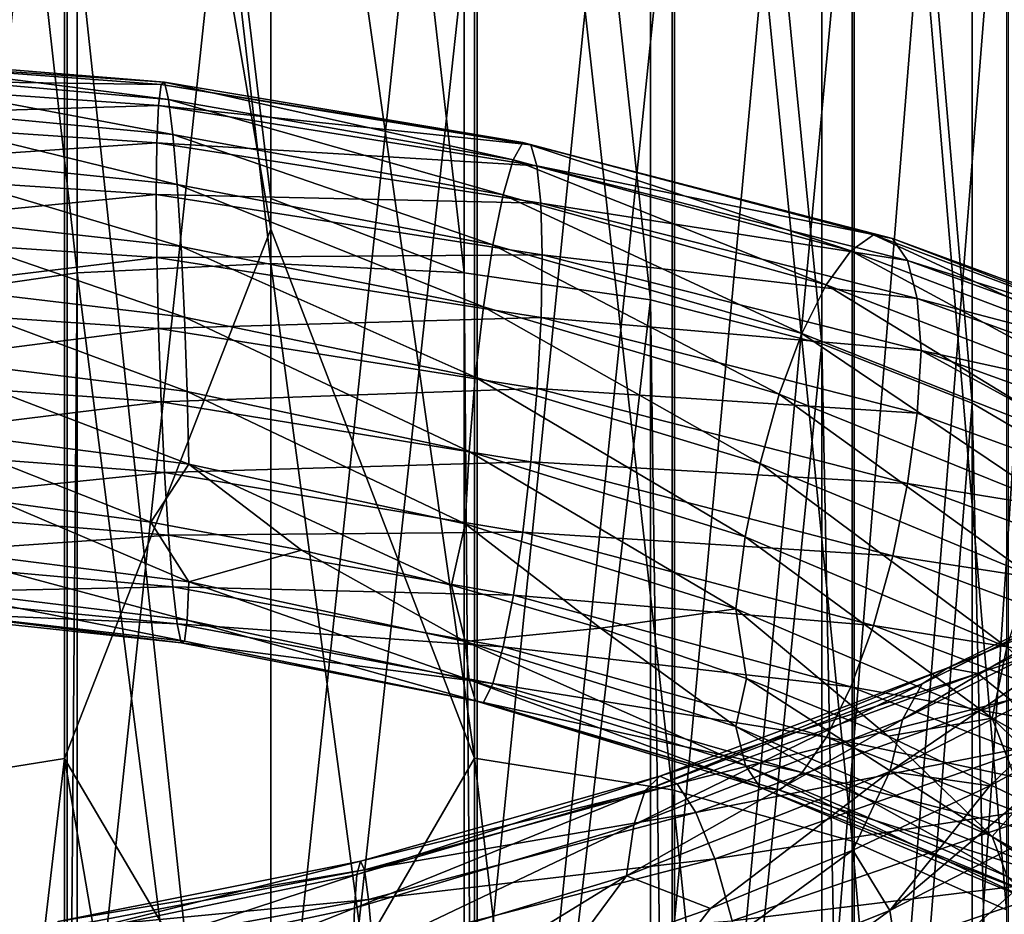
# Model space of a CAD drawing. Header units: metres. Extents: x -109 to 109, y -917 to 389.
# Tile 274 of 656: x -2.15 to 6.28, y -798.58 to -790.92. Entities that reach past the tile are written whole.
import ezdxf

# ---------------------------------------------------------------- set-up
doc = ezdxf.new("R2010")
doc.units = ezdxf.units.M
doc.layers.add('solid_24503124_XXX_01_SW0001', color=7, linetype='CONTINUOUS')
doc.layers.add('solid_24503124_XXX_01_SW0001_01', color=7, linetype='CONTINUOUS')

msp = doc.modelspace()

# ---------------------------------------------------------------- linework, layer by layer
at = {"layer": 'solid_24503124_XXX_01_SW0001'}
for points in [[(-1.658268, -778.726929, -375.19519), (0, -792.450439, -368.252991), (0, -778.660706, -375.045898)], [(-1.658268, -778.726929, -375.19519), (-3.252809, -778.923096, -375.637329), (-1.658268, -793.087097, -368.091644)], [(-1.658268, -778.726929, -375.19519), (-1.658268, -793.087097, -368.091644), (0, -793.008606, -367.948395)], [(-1.658268, -778.726929, -375.19519), (0, -793.008606, -367.948395), (0, -792.450439, -368.252991)], [(-3.252809, -778.923096, -375.637329), (-3.252809, -793.319519, -368.515839), (-1.658268, -793.087097, -368.091644)], [(-1.767249, -782.362549, -26.438595), (-3.458888, -797.520386, -33.752171), (-3.458888, -782.593445, -25.939569)], [(-1.767249, -782.362549, -26.438595), (-1.767249, -797.247131, -34.22934), (-3.458888, -797.520386, -33.752171)], [(-1.767249, -782.362549, -26.438595), (0, -792.713623, -31.890326), (-1.767249, -797.247131, -34.22934)], [(-3.252809, -785.29248, -389.993774), (-1.658268, -785.488647, -390.435913), (-3.252809, -800.865601, -382.290192)], [(-1.658268, -785.488647, -390.435913), (-1.658268, -801.098022, -382.714417), (-3.252809, -800.865601, -382.290192)], [(-1.658268, -785.488647, -390.435913), (0, -785.554871, -390.585205), (-1.658268, -801.098022, -382.714417)], [(0, -785.554871, -390.585205), (1.658268, -785.488647, -390.435913), (0, -801.176514, -382.857666)], [(1.658268, -785.488647, -390.435913), (1.658268, -801.098022, -382.714417), (0, -801.176514, -382.857666)], [(-1.658268, -801.098022, -382.714417), (0, -785.554871, -390.585205), (0, -801.176514, -382.857666)], [(-3.437735, -789.117859, -11.837305), (-1.744606, -805.511902, -19.794319), (-1.744606, -789.346802, -11.342461)], [(-3.437735, -789.117859, -11.837305), (-3.437735, -805.240967, -20.267492), (-1.744606, -805.511902, -19.794319)], [(-1.744606, -789.346802, -11.342461), (0, -805.601807, -19.637262), (0, -789.422729, -11.178214)], [(-1.744606, -789.346802, -11.342461), (-1.744606, -805.511902, -19.794319), (0, -805.601807, -19.637262)], [(-4.079615, -791.239563, -41.181431), (-0.939991, -791.475098, -41.833755), (-4.177109, -791.42749, -41.786594)], [(-3.953159, -791.208557, -40.524323), (-0.910854, -791.453796, -41.165302), (-4.079615, -791.239563, -41.181431)], [(-0.910854, -791.453796, -41.165302), (-0.939991, -791.475098, -41.833755), (-4.079615, -791.239563, -41.181431)], [(-0.876605, -791.602478, -40.483757), (-0.910854, -791.453796, -41.165302), (-3.953159, -791.208557, -40.524323)], [(-3.804516, -791.34668, -39.855869), (-0.876605, -791.602478, -40.483757), (-3.953159, -791.208557, -40.524323)], [(-0.839697, -791.903564, -39.83316), (-0.876605, -791.602478, -40.483757), (-3.804516, -791.34668, -39.855869)], [(-3.644331, -791.636963, -39.219173), (-0.839697, -791.903564, -39.83316), (-3.804516, -791.34668, -39.855869)], [(-4.177109, -791.42749, -41.786594), (-0.962455, -791.654846, -42.447884), (-4.239841, -791.753601, -42.300117)], [(-0.939991, -791.475098, -41.833755), (-0.962455, -791.654846, -42.447884), (-4.177109, -791.42749, -41.786594)], [(-0.910854, -791.453796, -41.165302), (2.158689, -791.971252, -41.347504), (-0.939991, -791.475098, -41.833755)], [(2.07752, -792.119751, -40.669853), (2.158689, -791.971252, -41.347504), (-0.910854, -791.453796, -41.165302)], [(-0.876605, -791.602478, -40.483757), (2.07752, -792.119751, -40.669853), (-0.910854, -791.453796, -41.165302)], [(-0.939991, -791.475098, -41.833755), (2.227742, -791.992615, -42.013138), (-0.962455, -791.654846, -42.447884)], [(2.158689, -791.971252, -41.347504), (2.227742, -791.992615, -42.013138), (-0.939991, -791.475098, -41.833755)], [(1.990048, -792.420471, -40.023922), (2.07752, -792.119751, -40.669853), (-0.876605, -791.602478, -40.483757)], [(-0.839697, -791.903564, -39.83316), (1.990048, -792.420471, -40.023922), (-0.876605, -791.602478, -40.483757)], [(-0.962455, -791.654846, -42.447884), (-0.976909, -791.974792, -42.967449), (-4.239841, -791.753601, -42.300117)], [(-0.802801, -792.332214, -39.25861), (-0.839697, -791.903564, -39.83316), (-3.644331, -791.636963, -39.219173)], [(-3.484203, -792.055298, -38.658302), (-0.802801, -792.332214, -39.25861), (-3.644331, -791.636963, -39.219173)], [(-0.962455, -791.654846, -42.447884), (2.280981, -792.17218, -42.625641), (-0.976909, -791.974792, -42.967449)], [(2.227742, -791.992615, -42.013138), (2.280981, -792.17218, -42.625641), (-0.962455, -791.654846, -42.447884)], [(-4.239841, -791.753601, -42.300117), (-0.976909, -791.974792, -42.967449), (-4.272425, -792.199463, -42.679264)], [(1.902608, -792.848572, -39.454453), (1.990048, -792.420471, -40.023922), (-0.839697, -791.903564, -39.83316)], [(-0.802801, -792.332214, -39.25861), (1.902608, -792.848572, -39.454453), (-0.839697, -791.903564, -39.83316)], [(-0.976909, -791.974792, -42.967449), (-0.981489, -792.417358, -43.352203), (-4.272425, -792.199463, -42.679264)], [(-0.976909, -791.974792, -42.967449), (2.315237, -792.491821, -43.144848), (-0.981489, -792.417358, -43.352203)], [(2.280981, -792.17218, -42.625641), (2.315237, -792.491821, -43.144848), (-0.976909, -791.974792, -42.967449)], [(-0.768593, -792.863342, -38.805519), (-0.802801, -792.332214, -39.25861), (-3.484203, -792.055298, -38.658302)], [(-3.335734, -792.577271, -38.217644), (-0.768593, -792.863342, -38.805519), (-3.484203, -792.055298, -38.658302)], [(-4.272425, -792.199463, -42.679264), (-0.981489, -792.417358, -43.352203), (-4.240273, -792.738892, -42.899834)], [(1.821534, -793.379028, -39.006504), (1.902608, -792.848572, -39.454453), (-0.802801, -792.332214, -39.25861)], [(-0.768593, -792.863342, -38.805519), (1.821534, -793.379028, -39.006504), (-0.802801, -792.332214, -39.25861)], [(-0.981489, -792.417358, -43.352203), (-0.977009, -792.955811, -43.568596), (-4.240273, -792.738892, -42.899834)], [(-0.981489, -792.417358, -43.352203), (2.324771, -792.933289, -43.530563), (-0.977009, -792.955811, -43.568596)], [(2.315237, -792.491821, -43.144848), (2.324771, -792.933289, -43.530563), (-0.981489, -792.417358, -43.352203)], [(-0.739516, -793.46814, -38.512333), (-0.768593, -792.863342, -38.805519), (-3.335734, -792.577271, -38.217644)], [(-3.209538, -793.174866, -37.934734), (-0.739516, -793.46814, -38.512333), (-3.335734, -792.577271, -38.217644)], [(-1.767249, -797.247131, -34.22934), (0, -792.713623, -31.890326), (0, -800.249084, -36.226154)], [(-4.240273, -792.738892, -42.899834), (-0.977009, -792.955811, -43.568596), (-4.177917, -793.344604, -42.953358)], [(1.752622, -793.983032, -38.718182), (1.821534, -793.379028, -39.006504), (-0.768593, -792.863342, -38.805519)], [(-0.739516, -793.46814, -38.512333), (1.752622, -793.983032, -38.718182), (-0.768593, -792.863342, -38.805519)], [(-0.977009, -792.955811, -43.568596), (-0.962642, -793.563782, -43.617474), (-4.177917, -793.344604, -42.953358)], [(2.324771, -792.933289, -43.530563), (2.315472, -793.47168, -43.749264), (-0.977009, -792.955811, -43.568596)], [(-0.977009, -792.955811, -43.568596), (2.315472, -793.47168, -43.749264), (-0.962642, -793.563782, -43.617474)], [(-1.658268, -793.087097, -368.091644), (0, -806.080933, -360.094513), (0, -793.008606, -367.948395)], [(-1.658268, -793.087097, -368.091644), (-3.252809, -793.319519, -368.515839), (-1.766049, -806.190063, -360.24472)], [(-1.658268, -793.087097, -368.091644), (-1.766049, -806.190063, -360.24472), (0, -806.080933, -360.094513)], [(-0.717125, -794.104309, -38.389648), (-0.739516, -793.46814, -38.512333), (-3.209538, -793.174866, -37.934734)], [(-3.112363, -793.806091, -37.819618), (-0.717125, -794.104309, -38.389648), (-3.209538, -793.174866, -37.934734)], [(-4.177917, -793.344604, -42.953358), (-0.962642, -793.563782, -43.617474), (-4.080742, -793.96814, -42.841938)], [(-3.252809, -793.319519, -368.515839), (-3.437747, -806.509705, -360.684692), (-1.766049, -806.190063, -360.24472)], [(2.315472, -793.47168, -43.749264), (2.281422, -794.078857, -43.801579), (-0.962642, -793.563782, -43.617474)], [(1.699558, -794.618347, -38.599785), (1.752622, -793.983032, -38.718182), (-0.739516, -793.46814, -38.512333)], [(-0.717125, -794.104309, -38.389648), (1.699558, -794.618347, -38.599785), (-0.739516, -793.46814, -38.512333)], [(-0.962642, -793.563782, -43.617474), (-0.940251, -794.192139, -43.498386), (-4.080742, -793.96814, -42.841938)], [(-0.962642, -793.563782, -43.617474), (2.281422, -794.078857, -43.801579), (-0.940251, -794.192139, -43.498386)], [(-0.702758, -794.725525, -38.440639), (-0.717125, -794.104309, -38.389648), (-3.112363, -793.806091, -37.819618)], [(-3.050007, -794.424866, -37.87505), (-0.702758, -794.725525, -38.440639), (-3.112363, -793.806091, -37.819618)], [(-4.080742, -793.96814, -42.841938), (-0.940251, -794.192139, -43.498386), (-3.954546, -794.565674, -42.567333)], [(2.281422, -794.078857, -43.801579), (2.228358, -794.706421, -43.686775), (-0.940251, -794.192139, -43.498386)], [(1.665508, -795.23877, -38.654209), (1.699558, -794.618347, -38.599785), (-0.717125, -794.104309, -38.389648)], [(-0.702758, -794.725525, -38.440639), (1.665508, -795.23877, -38.654209), (-0.717125, -794.104309, -38.389648)], [(-0.940251, -794.192139, -43.498386), (-0.911174, -794.796936, -43.213551), (-3.954546, -794.565674, -42.567333)], [(-0.940251, -794.192139, -43.498386), (2.228358, -794.706421, -43.686775), (-0.911174, -794.796936, -43.213551)], [(-3.050007, -794.424866, -37.87505), (-2.311164, -795.050049, -38.311825), (-1.026454, -795.224731, -38.606136)], [(-3.050007, -794.424866, -37.87505), (-1.026454, -795.224731, -38.606136), (-0.702758, -794.725525, -38.440639)], [(-3.954546, -794.565674, -42.567333), (-0.911174, -794.796936, -43.213551), (-3.806077, -795.095459, -42.137321)], [(2.228358, -794.706421, -43.686775), (2.159446, -795.310425, -43.406792), (-0.911174, -794.796936, -43.213551)], [(-0.911174, -794.796936, -43.213551), (-0.876965, -795.33606, -42.771278), (-3.806077, -795.095459, -42.137321)], [(-0.911174, -794.796936, -43.213551), (2.159446, -795.310425, -43.406792), (-0.876965, -795.33606, -42.771278)], [(-3.050439, -795.438171, -38.491825), (-0.702857, -795.735229, -39.059353), (-2.311164, -795.050049, -38.311825)], [(-0.702857, -795.735229, -39.059353), (-1.026454, -795.224731, -38.606136), (-2.311164, -795.050049, -38.311825)], [(-3.806077, -795.095459, -42.137321), (-0.876965, -795.33606, -42.771278), (-3.64595, -795.527039, -41.586639)], [(-0.702857, -795.735229, -39.059353), (0.263182, -795.462341, -38.794769), (-1.026454, -795.224731, -38.606136)], [(-0.876965, -795.33606, -42.771278), (-0.84007, -795.778259, -42.207169), (-3.64595, -795.527039, -41.586639)], [(2.159446, -795.310425, -43.406792), (2.078373, -795.848755, -42.969646), (-0.876965, -795.33606, -42.771278)], [(-0.876965, -795.33606, -42.771278), (2.078373, -795.848755, -42.969646), (-0.84007, -795.778259, -42.207169)], [(-3.113171, -795.771973, -39.016041), (-0.717311, -796.063049, -39.589779), (-3.050439, -795.438171, -38.491825)], [(-0.717311, -796.063049, -39.589779), (-0.702857, -795.735229, -39.059353), (-3.050439, -795.438171, -38.491825)], [(-3.64595, -795.527039, -41.586639), (-0.84007, -795.778259, -42.207169), (-3.485764, -795.832458, -40.957047)], [(-0.717311, -796.063049, -39.589779), (1.699999, -796.574524, -39.806217), (-0.702857, -795.735229, -39.059353)], [(1.699999, -796.574524, -39.806217), (1.665744, -796.24707, -39.276165), (-0.702857, -795.735229, -39.059353)], [(-0.84007, -795.778259, -42.207169), (-0.803161, -796.09491, -41.563938), (-3.485764, -795.832458, -40.957047)], [(-3.485764, -795.832458, -40.957047), (-0.803161, -796.09491, -41.563938), (-3.337122, -795.983643, -40.290607)], [(-3.210665, -795.960083, -39.62965), (-0.739775, -796.243042, -40.212399), (-3.113171, -795.771973, -39.016041)], [(-0.739775, -796.243042, -40.212399), (-0.717311, -796.063049, -39.589779), (-3.113171, -795.771973, -39.016041)], [(-0.84007, -795.778259, -42.207169), (1.990932, -796.290283, -42.410603), (-0.803161, -796.09491, -41.563938)], [(2.078373, -795.848755, -42.969646), (1.990932, -796.290283, -42.410603), (-0.84007, -795.778259, -42.207169)], [(-3.337122, -795.983643, -40.290607), (-0.768912, -796.256897, -40.884613), (-3.210665, -795.960083, -39.62965)], [(-0.803161, -796.09491, -41.563938), (-0.768912, -796.256897, -40.884613), (-3.337122, -795.983643, -40.290607)], [(-0.768912, -796.256897, -40.884613), (-0.739775, -796.243042, -40.212399), (-3.210665, -795.960083, -39.62965)], [(-0.803161, -796.09491, -41.563938), (1.90346, -796.606384, -41.772026), (-0.768912, -796.256897, -40.884613)], [(1.990932, -796.290283, -42.410603), (1.90346, -796.606384, -41.772026), (-0.803161, -796.09491, -41.563938)], [(-0.739775, -796.243042, -40.212399), (1.753238, -796.754272, -40.427204), (-0.717311, -796.063049, -39.589779)], [(1.753238, -796.754272, -40.427204), (1.699999, -796.574524, -39.806217), (-0.717311, -796.063049, -39.589779)], [(-0.768912, -796.256897, -40.884613), (1.822291, -796.768127, -41.096592), (-0.739775, -796.243042, -40.212399)], [(1.90346, -796.606384, -41.772026), (1.822291, -796.768127, -41.096592), (-0.768912, -796.256897, -40.884613)], [(1.822291, -796.768127, -41.096592), (1.753238, -796.754272, -40.427204), (-0.739775, -796.243042, -40.212399)], [(-1.767249, -797.247131, -34.22934), (-3.458888, -811.705933, -42.841736), (-3.458888, -797.520386, -33.752171)], [(-1.767249, -797.247131, -34.22934), (-1.767249, -811.392395, -43.293465), (-3.458888, -811.705933, -42.841736)], [(-1.767249, -797.247131, -34.22934), (0, -800.249084, -36.226154), (0, -807.579956, -40.899525)], [(-1.767249, -797.247131, -34.22934), (0, -807.579956, -40.899525), (-1.767249, -811.392395, -43.293465)]]:
    msp.add_3dface(points, dxfattribs=at)
at = {"layer": 'solid_24503124_XXX_01_SW0001_01'}
for points in [[(1.658268, -778.726929, -375.19519), (0, -778.660706, -375.045898), (1.658268, -793.087097, -368.091644)], [(0, -778.660706, -375.045898), (0, -792.450439, -368.252991), (1.658268, -793.087097, -368.091644)], [(3.252809, -778.923096, -375.637329), (1.658268, -778.726929, -375.19519), (3.252809, -793.319519, -368.515839)], [(1.658268, -778.726929, -375.19519), (1.658268, -793.087097, -368.091644), (3.252809, -793.319519, -368.515839)], [(4.722347, -779.241638, -376.355316), (3.252809, -778.923096, -375.637329), (4.722347, -793.696899, -369.204742)], [(3.252809, -778.923096, -375.637329), (3.252809, -793.319519, -368.515839), (4.722347, -793.696899, -369.204742)], [(6.010407, -779.670349, -377.321564), (4.722347, -779.241638, -376.355316), (6.010407, -794.204773, -370.131805)], [(4.722347, -779.241638, -376.355316), (4.722347, -793.696899, -369.204742), (6.010407, -794.204773, -370.131805)], [(7.067492, -780.192688, -378.498962), (6.010407, -779.670349, -377.321564), (7.067492, -794.823669, -371.261444)], [(6.010407, -779.670349, -377.321564), (6.010407, -794.204773, -370.131805), (7.067492, -794.823669, -371.261444)], [(-1.767249, -782.362549, -26.438595), (0, -784.989136, -27.900976), (0, -792.713623, -31.890326)], [(0, -784.989136, -27.900976), (1.744606, -782.360535, -26.442934), (1.744606, -797.244751, -34.23349)], [(3.437735, -797.515686, -33.760323), (1.744606, -797.244751, -34.23349), (1.744606, -782.360535, -26.442934)], [(3.437735, -782.589478, -25.948093), (3.437735, -797.515686, -33.760323), (1.744606, -782.360535, -26.442934)], [(4.980319, -797.95575, -32.991707), (3.437735, -797.515686, -33.760323), (3.437735, -782.589478, -25.948093)], [(4.980319, -782.961365, -25.144278), (4.980319, -797.95575, -32.991707), (3.437735, -782.589478, -25.948093)], [(6.304805, -798.545715, -31.961302), (4.980319, -797.95575, -32.991707), (4.980319, -782.961365, -25.144278)], [(6.304805, -783.4599, -24.066683), (6.304805, -798.545715, -31.961302), (4.980319, -782.961365, -25.144278)], [(6.010407, -784.545227, -388.30954), (7.067492, -784.022888, -387.132141), (6.010407, -799.980347, -380.674255)], [(7.067492, -784.022888, -387.132141), (7.067492, -799.36145, -379.544586), (6.010407, -799.980347, -380.674255)], [(4.722347, -784.973938, -389.275787), (6.010407, -784.545227, -388.30954), (4.722347, -800.48822, -381.601318)], [(6.010407, -784.545227, -388.30954), (6.010407, -799.980347, -380.674255), (4.722347, -800.48822, -381.601318)], [(0, -792.713623, -31.890326), (0, -784.989136, -27.900976), (1.744606, -797.244751, -34.23349)], [(3.252809, -785.29248, -389.993774), (4.722347, -784.973938, -389.275787), (3.252809, -800.865601, -382.290192)], [(4.722347, -784.973938, -389.275787), (4.722347, -800.48822, -381.601318), (3.252809, -800.865601, -382.290192)], [(1.658268, -785.488647, -390.435913), (3.252809, -785.29248, -389.993774), (1.658268, -801.098022, -382.714417)], [(3.252809, -785.29248, -389.993774), (3.252809, -800.865601, -382.290192), (1.658268, -801.098022, -382.714417)], [(4.999055, -804.794128, -21.047895), (6.320303, -804.202393, -22.081423), (6.320303, -788.240173, -13.73431)], [(4.999055, -788.740234, -12.653451), (4.999055, -804.794128, -21.047895), (6.320303, -788.240173, -13.73431)], [(3.458888, -805.236328, -20.275642), (4.999055, -804.794128, -21.047895), (4.999055, -788.740234, -12.653451)], [(3.458888, -789.113892, -11.845828), (3.458888, -805.236328, -20.275642), (4.999055, -788.740234, -12.653451)], [(1.767249, -805.509521, -19.79847), (3.458888, -805.236328, -20.275642), (3.458888, -789.113892, -11.845828)], [(1.767249, -789.344788, -11.3468), (1.767249, -805.509521, -19.79847), (3.458888, -789.113892, -11.845828)], [(0, -805.601807, -19.637262), (1.767249, -805.509521, -19.79847), (1.767249, -789.344788, -11.3468)], [(0, -789.422729, -11.178214), (0, -805.601807, -19.637262), (1.767249, -789.344788, -11.3468)], [(2.07752, -792.119751, -40.669853), (4.968915, -792.900818, -40.419189), (2.158689, -791.971252, -41.347504)], [(2.158689, -791.971252, -41.347504), (5.163051, -792.763428, -41.076153), (2.227742, -791.992615, -42.013138)], [(4.968915, -792.900818, -40.419189), (5.163051, -792.763428, -41.076153), (2.158689, -791.971252, -41.347504)], [(2.227742, -791.992615, -42.013138), (5.32821, -792.794495, -41.724976), (2.280981, -792.17218, -42.625641)], [(5.163051, -792.763428, -41.076153), (5.32821, -792.794495, -41.724976), (2.227742, -791.992615, -42.013138)], [(1.990048, -792.420471, -40.023922), (4.759704, -793.189819, -39.796272), (2.07752, -792.119751, -40.669853)], [(4.759704, -793.189819, -39.796272), (4.968915, -792.900818, -40.419189), (2.07752, -792.119751, -40.669853)], [(2.280981, -792.17218, -42.625641), (5.455543, -792.981995, -42.325401), (2.315237, -792.491821, -43.144848)], [(5.32821, -792.794495, -41.724976), (5.455543, -792.981995, -42.325401), (2.280981, -792.17218, -42.625641)], [(0, -792.450439, -368.252991), (0, -793.008606, -367.948395), (1.658268, -793.087097, -368.091644)], [(1.902608, -792.848572, -39.454453), (4.550568, -793.606384, -39.250435), (1.990048, -792.420471, -40.023922)], [(4.550568, -793.606384, -39.250435), (4.759704, -793.189819, -39.796272), (1.990048, -792.420471, -40.023922)], [(2.315237, -792.491821, -43.144848), (5.537474, -793.307129, -42.837936), (2.324771, -792.933289, -43.530563)], [(5.455543, -792.981995, -42.325401), (5.537474, -793.307129, -42.837936), (2.315237, -792.491821, -43.144848)], [(0, -800.249084, -36.226154), (0, -792.713623, -31.890326), (1.744606, -797.244751, -34.23349)], [(4.968915, -792.900818, -40.419189), (7.70928, -793.938965, -39.751392), (5.163051, -792.763428, -41.076153)], [(5.163051, -792.763428, -41.076153), (8.010482, -793.823242, -40.371635), (5.32821, -792.794495, -41.724976)], [(7.70928, -793.938965, -39.751392), (8.010482, -793.823242, -40.371635), (5.163051, -792.763428, -41.076153)], [(5.32821, -792.794495, -41.724976), (8.266726, -793.873596, -40.990292), (5.455543, -792.981995, -42.325401)], [(8.010482, -793.823242, -40.371635), (8.266726, -793.873596, -40.990292), (5.32821, -792.794495, -41.724976)], [(1.821534, -793.379028, -39.006504), (4.356659, -794.126282, -38.825012), (1.902608, -792.848572, -39.454453)], [(4.356659, -794.126282, -38.825012), (4.550568, -793.606384, -39.250435), (1.902608, -792.848572, -39.454453)], [(2.324771, -792.933289, -43.530563), (5.571121, -793.753113, -43.222191), (2.315472, -793.47168, -43.749264)], [(5.537474, -793.307129, -42.837936), (5.571121, -793.753113, -43.222191), (2.324771, -792.933289, -43.530563)], [(4.759704, -793.189819, -39.796272), (7.384688, -794.205261, -39.169022), (4.968915, -792.900818, -40.419189)], [(7.384688, -794.205261, -39.169022), (7.70928, -793.938965, -39.751392), (4.968915, -792.900818, -40.419189)], [(1.658268, -793.087097, -368.091644), (0, -793.008606, -367.948395), (1.766452, -806.190125, -360.244781)], [(0, -793.008606, -367.948395), (0, -806.080933, -360.094513), (1.766452, -806.190125, -360.244781)], [(5.455543, -792.981995, -42.325401), (8.464284, -794.076782, -41.568668), (5.537474, -793.307129, -42.837936)], [(8.266726, -793.873596, -40.990292), (8.464284, -794.076782, -41.568668), (5.455543, -792.981995, -42.325401)], [(3.252809, -793.319519, -368.515839), (1.658268, -793.087097, -368.091644), (1.766452, -806.190125, -360.244781)], [(4.550568, -793.606384, -39.250435), (7.060214, -794.599609, -38.664532), (4.759704, -793.189819, -39.796272)], [(7.060214, -794.599609, -38.664532), (7.384688, -794.205261, -39.169022), (4.759704, -793.189819, -39.796272)], [(5.537474, -793.307129, -42.837936), (8.591401, -794.413147, -42.068527), (5.571121, -793.753113, -43.222191)], [(8.464284, -794.076782, -41.568668), (8.591401, -794.413147, -42.068527), (5.537474, -793.307129, -42.837936)], [(1.752622, -793.983032, -38.718182), (4.19184, -794.721436, -38.556522), (1.821534, -793.379028, -39.006504)], [(3.252809, -793.319519, -368.515839), (1.766452, -806.190125, -360.244781), (3.438459, -806.509949, -360.684967)], [(4.19184, -794.721436, -38.556522), (4.356659, -794.126282, -38.825012), (1.821534, -793.379028, -39.006504)], [(4.722347, -793.696899, -369.204742), (3.252809, -793.319519, -368.515839), (3.438459, -806.509949, -360.684967)], [(2.315472, -793.47168, -43.749264), (5.538038, -794.28894, -43.447475), (2.281422, -794.078857, -43.801579)], [(5.571121, -793.753113, -43.222191), (5.538038, -794.28894, -43.447475), (2.315472, -793.47168, -43.749264)], [(4.356659, -794.126282, -38.825012), (6.759364, -795.099365, -38.278244), (4.550568, -793.606384, -39.250435)], [(6.759364, -795.099365, -38.278244), (7.060214, -794.599609, -38.664532), (4.550568, -793.606384, -39.250435)], [(4.722347, -793.696899, -369.204742), (3.438459, -806.509949, -360.684967), (4.987236, -807.032349, -361.404053)], [(6.010407, -794.204773, -370.131805), (4.722347, -793.696899, -369.204742), (4.987236, -807.032349, -361.404053)], [(5.571121, -793.753113, -43.222191), (8.592276, -795.399902, -42.684998), (5.538038, -794.28894, -43.447475)], [(5.571121, -793.753113, -43.222191), (8.642483, -794.865967, -42.449413), (8.592276, -795.399902, -42.684998)], [(8.591401, -794.413147, -42.068527), (8.642483, -794.865967, -42.449413), (5.571121, -793.753113, -43.222191)], [(1.699558, -794.618347, -38.599785), (4.064923, -795.350037, -38.454151), (1.752622, -793.983032, -38.718182)], [(4.064923, -795.350037, -38.454151), (4.19184, -794.721436, -38.556522), (1.752622, -793.983032, -38.718182)], [(2.281422, -794.078857, -43.801579), (5.456599, -794.892334, -43.511238), (2.228358, -794.706421, -43.686775)], [(5.538038, -794.28894, -43.447475), (5.456599, -794.892334, -43.511238), (2.281422, -794.078857, -43.801579)], [(4.19184, -794.721436, -38.556522), (6.503647, -795.677795, -38.043896), (4.356659, -794.126282, -38.825012)], [(6.503647, -795.677795, -38.043896), (6.759364, -795.099365, -38.278244), (4.356659, -794.126282, -38.825012)], [(6.010407, -794.204773, -370.131805), (4.987236, -807.032349, -361.404053), (6.31084, -807.733093, -362.36853)], [(7.067492, -794.823669, -371.261444), (6.010407, -794.204773, -370.131805), (6.31084, -807.733093, -362.36853)], [(5.538038, -794.28894, -43.447475), (8.592276, -795.399902, -42.684998), (5.456599, -794.892334, -43.511238)], [(1.665508, -795.23877, -38.654209), (3.983484, -795.966309, -38.519806), (1.699558, -794.618347, -38.599785)], [(3.983484, -795.966309, -38.519806), (4.064923, -795.350037, -38.454151), (1.699558, -794.618347, -38.599785)], [(-0.702758, -794.725525, -38.440639), (-1.026454, -795.224731, -38.606136), (0.263182, -795.462341, -38.794769)], [(-0.702758, -794.725525, -38.440639), (0.263182, -795.462341, -38.794769), (1.549685, -795.764404, -38.877949)], [(-0.702758, -794.725525, -38.440639), (1.549685, -795.764404, -38.877949), (1.665508, -795.23877, -38.654209)], [(2.228358, -794.706421, -43.686775), (5.329681, -795.513367, -43.412544), (2.159446, -795.310425, -43.406792)], [(5.456599, -794.892334, -43.511238), (5.329681, -795.513367, -43.412544), (2.228358, -794.706421, -43.686775)], [(4.064923, -795.350037, -38.454151), (6.306735, -796.293945, -37.968769), (4.19184, -794.721436, -38.556522)], [(6.306735, -796.293945, -37.968769), (6.503647, -795.677795, -38.043896), (4.19184, -794.721436, -38.556522)], [(5.456599, -794.892334, -43.511238), (8.465922, -795.996521, -42.767868), (5.329681, -795.513367, -43.412544)], [(8.592276, -795.399902, -42.684998), (8.465922, -795.996521, -42.767868), (5.456599, -794.892334, -43.511238)], [(1.665508, -795.23877, -38.654209), (1.549685, -795.764404, -38.877949), (2.824378, -796.13147, -38.857265)], [(1.665508, -795.23877, -38.654209), (2.824378, -796.13147, -38.857265), (3.983484, -795.966309, -38.519806)], [(2.159446, -795.310425, -43.406792), (5.164863, -796.108276, -43.152332), (2.078373, -795.848755, -42.969646)], [(5.329681, -795.513367, -43.412544), (5.164863, -796.108276, -43.152332), (2.159446, -795.310425, -43.406792)], [(3.983484, -795.966309, -38.519806), (6.180381, -796.902771, -38.05312), (4.064923, -795.350037, -38.454151)], [(6.180381, -796.902771, -38.05312), (6.306735, -796.293945, -37.968769), (4.064923, -795.350037, -38.454151)], [(5.581009, -796.609131, -8.816792), (5.800448, -796.471313, -8.161312), (8.089644, -795.355286, -8.953283)], [(7.783601, -795.513977, -9.566388), (5.581009, -796.609131, -8.816792), (8.089644, -795.355286, -8.953283)], [(8.089644, -795.355286, -8.953283), (5.800448, -796.471313, -8.161312), (8.449702, -795.379089, -8.341127)], [(5.800448, -796.471313, -8.161312), (6.058618, -796.520508, -7.500475), (8.449702, -795.379089, -8.341127)], [(8.449702, -795.379089, -8.341127), (6.058618, -796.520508, -7.500475), (8.838036, -795.575073, -7.768517)], [(-0.702857, -795.735229, -39.059353), (1.665744, -796.24707, -39.276165), (0.263182, -795.462341, -38.794769)], [(1.665744, -796.24707, -39.276165), (1.549685, -795.764404, -38.877949), (0.263182, -795.462341, -38.794769)], [(5.329681, -795.513367, -43.412544), (8.26901, -796.605286, -42.696598), (5.164863, -796.108276, -43.152332)], [(8.465922, -795.996521, -42.767868), (8.26901, -796.605286, -42.696598), (5.329681, -795.513367, -43.412544)], [(5.412032, -796.913879, -9.426229), (5.581009, -796.609131, -8.816792), (7.783601, -795.513977, -9.566388)], [(7.547935, -795.834229, -10.142109), (5.412032, -796.913879, -9.426229), (7.783601, -795.513977, -9.566388)], [(6.058618, -796.520508, -7.500475), (6.337061, -796.744507, -6.876348), (8.838036, -795.575073, -7.768517)], [(1.665744, -796.24707, -39.276165), (2.824378, -796.13147, -38.857265), (1.549685, -795.764404, -38.877949)], [(5.303603, -797.358398, -9.949474), (5.412032, -796.913879, -9.426229), (7.547935, -795.834229, -10.142109)], [(7.396715, -796.287842, -10.642338), (5.303603, -797.358398, -9.949474), (7.547935, -795.834229, -10.142109)], [(2.078373, -795.848755, -42.969646), (4.970954, -796.635681, -42.737511), (1.990932, -796.290283, -42.410603)], [(5.164863, -796.108276, -43.152332), (4.970954, -796.635681, -42.737511), (2.078373, -795.848755, -42.969646)], [(3.983484, -795.966309, -38.519806), (2.824378, -796.13147, -38.857265), (4.07595, -796.56311, -38.734768)], [(3.983484, -795.966309, -38.519806), (4.07595, -796.56311, -38.734768), (5.288886, -797.057129, -38.513302)], [(3.983484, -795.966309, -38.519806), (5.288886, -797.057129, -38.513302), (6.180381, -796.902771, -38.05312)], [(1.665744, -796.24707, -39.276165), (3.984047, -796.975525, -39.146324), (2.824378, -796.13147, -38.857265)], [(3.984047, -796.975525, -39.146324), (4.07595, -796.56311, -38.734768), (2.824378, -796.13147, -38.857265)], [(5.164863, -796.108276, -43.152332), (8.013293, -797.183228, -42.470409), (4.970954, -796.635681, -42.737511)], [(8.26901, -796.605286, -42.696598), (8.013293, -797.183228, -42.470409), (5.164863, -796.108276, -43.152332)], [(4.065979, -797.308044, -39.669506), (3.984047, -796.975525, -39.146324), (1.665744, -796.24707, -39.276165)], [(1.699999, -796.574524, -39.806217), (4.065979, -797.308044, -39.669506), (1.665744, -796.24707, -39.276165)], [(1.990932, -796.290283, -42.410603), (4.761818, -797.065125, -42.201813), (1.90346, -796.606384, -41.772026)], [(4.970954, -796.635681, -42.737511), (4.761818, -797.065125, -42.201813), (1.990932, -796.290283, -42.410603)], [(7.396715, -796.287842, -10.642338), (6.161197, -797.481384, -10.589819), (5.303603, -797.358398, -9.949474)], [(7.396715, -796.287842, -10.642338), (7.281158, -796.877441, -10.998951), (6.161197, -797.481384, -10.589819)], [(6.180381, -796.902771, -38.05312), (8.189139, -798.037903, -37.277138), (6.306735, -796.293945, -37.968769)], [(3.208566, -797.522888, -8.427598), (3.334724, -797.399658, -7.744229), (5.800448, -796.471313, -8.161312)], [(5.581009, -796.609131, -8.816792), (3.208566, -797.522888, -8.427598), (5.800448, -796.471313, -8.161312)], [(5.800448, -796.471313, -8.161312), (3.334724, -797.399658, -7.744229), (6.058618, -796.520508, -7.500475)], [(4.193312, -797.495483, -40.278347), (4.065979, -797.308044, -39.669506), (1.699999, -796.574524, -39.806217)], [(1.753238, -796.754272, -40.427204), (4.193312, -797.495483, -40.278347), (1.699999, -796.574524, -39.806217)], [(3.334724, -797.399658, -7.744229), (3.483148, -797.466309, -7.051567), (6.058618, -796.520508, -7.500475)], [(6.058618, -796.520508, -7.500475), (3.483148, -797.466309, -7.051567), (6.337061, -796.744507, -6.876348)], [(3.984047, -796.975525, -39.146324), (6.181256, -797.914978, -38.685482), (4.07595, -796.56311, -38.734768)], [(6.181256, -797.914978, -38.685482), (5.288886, -797.057129, -38.513302), (4.07595, -796.56311, -38.734768)], [(1.90346, -796.606384, -41.772026), (4.552607, -797.369019, -41.585968), (1.822291, -796.768127, -41.096592)], [(4.761818, -797.065125, -42.201813), (4.552607, -797.369019, -41.585968), (1.90346, -796.606384, -41.772026)], [(3.11142, -797.816711, -9.059431), (3.208566, -797.522888, -8.427598), (5.581009, -796.609131, -8.816792)], [(5.412032, -796.913879, -9.426229), (3.11142, -797.816711, -9.059431), (5.581009, -796.609131, -8.816792)], [(4.970954, -796.635681, -42.737511), (7.712444, -797.689697, -42.094341), (4.761818, -797.065125, -42.201813)], [(8.013293, -797.183228, -42.470409), (7.712444, -797.689697, -42.094341), (4.970954, -796.635681, -42.737511)], [(4.358471, -797.519226, -40.931007), (4.193312, -797.495483, -40.278347), (1.753238, -796.754272, -40.427204)], [(1.822291, -796.768127, -41.096592), (4.358471, -797.519226, -40.931007), (1.753238, -796.754272, -40.427204)], [(4.552607, -797.369019, -41.585968), (4.358471, -797.519226, -40.931007), (1.822291, -796.768127, -41.096592)], [(3.483148, -797.466309, -7.051567), (3.643227, -797.709534, -6.393939), (6.337061, -796.744507, -6.876348)], [(6.337061, -796.744507, -6.876348), (3.643227, -797.709534, -6.393939), (6.615605, -797.122864, -6.331748)], [(3.049084, -798.2547, -9.598207), (3.11142, -797.816711, -9.059431), (5.412032, -796.913879, -9.426229)], [(5.303603, -797.358398, -9.949474), (3.049084, -798.2547, -9.598207), (5.412032, -796.913879, -9.426229)], [(6.180381, -796.902771, -38.05312), (5.288886, -797.057129, -38.513302), (6.451467, -797.612, -38.196144)], [(5.304354, -798.550903, -10.582287), (6.161197, -797.481384, -10.589819), (7.281158, -796.877441, -10.998951)], [(7.397762, -797.47583, -11.268473), (5.304354, -798.550903, -10.582287), (7.281158, -796.877441, -10.998951)], [(6.180381, -796.902771, -38.05312), (6.451467, -797.612, -38.196144), (7.557571, -798.227478, -37.786976)], [(6.180381, -796.902771, -38.05312), (7.557571, -798.227478, -37.786976), (8.189139, -798.037903, -37.277138)], [(6.308373, -798.257935, -39.195606), (6.181256, -797.914978, -38.685482), (3.984047, -796.975525, -39.146324)], [(4.065979, -797.308044, -39.669506), (6.308373, -798.257935, -39.195606), (3.984047, -796.975525, -39.146324)], [(4.761818, -797.065125, -42.201813), (7.387969, -798.096008, -41.599449), (4.552607, -797.369019, -41.585968)], [(7.712444, -797.689697, -42.094341), (7.387969, -798.096008, -41.599449), (4.761818, -797.065125, -42.201813)], [(6.181256, -797.914978, -38.685482), (6.451467, -797.612, -38.196144), (5.288886, -797.057129, -38.513302)], [(3.643227, -797.709534, -6.393939), (3.803364, -798.107544, -5.816605), (6.615605, -797.122864, -6.331748)], [(6.615605, -797.122864, -6.331748), (3.803364, -798.107544, -5.816605), (6.874077, -797.635071, -5.909866)], [(0, -800.249084, -36.226154), (1.744606, -797.244751, -34.23349), (1.744606, -811.389709, -43.297394)], [(3.437735, -811.700562, -42.849453), (1.744606, -811.389709, -43.297394), (1.744606, -797.244751, -34.23349)], [(3.437735, -797.515686, -33.760323), (3.437735, -811.700562, -42.849453), (1.744606, -797.244751, -34.23349)], [(5.303603, -797.358398, -9.949474), (3.76737, -798.534241, -10.072137), (3.049084, -798.2547, -9.598207)], [(5.303603, -797.358398, -9.949474), (4.986478, -798.034668, -10.279349), (3.76737, -798.534241, -10.072137)], [(6.50593, -798.460876, -39.782272), (6.308373, -798.257935, -39.195606), (4.065979, -797.308044, -39.669506)], [(4.193312, -797.495483, -40.278347), (6.50593, -798.460876, -39.782272), (4.065979, -797.308044, -39.669506)], [(5.303603, -797.358398, -9.949474), (6.161197, -797.481384, -10.589819), (4.986478, -798.034668, -10.279349)], [(0.73852, -798.242188, -8.415875), (0.767558, -798.126709, -7.719798), (3.334724, -797.399658, -7.744229)], [(3.208566, -797.522888, -8.427598), (0.73852, -798.242188, -8.415875), (3.334724, -797.399658, -7.744229)], [(3.334724, -797.399658, -7.744229), (0.767558, -798.126709, -7.719798), (3.483148, -797.466309, -7.051567)], [(4.552607, -797.369019, -41.585968), (7.063377, -798.37616, -41.023594), (4.358471, -797.519226, -40.931007)], [(7.387969, -798.096008, -41.599449), (7.063377, -798.37616, -41.023594), (4.552607, -797.369019, -41.585968)], [(0.716159, -798.53009, -9.058229), (0.73852, -798.242188, -8.415875), (3.208566, -797.522888, -8.427598)], [(3.11142, -797.816711, -9.059431), (0.716159, -798.53009, -9.058229), (3.208566, -797.522888, -8.427598)], [(0.767558, -798.126709, -7.719798), (0.80172, -798.202454, -7.012974), (3.483148, -797.466309, -7.051567)], [(3.483148, -797.466309, -7.051567), (0.80172, -798.202454, -7.012974), (3.643227, -797.709534, -6.393939)], [(4.980319, -812.205505, -42.121807), (3.437735, -811.700562, -42.849453), (3.437735, -797.515686, -33.760323)], [(4.980319, -797.95575, -32.991707), (4.980319, -812.205505, -42.121807), (3.437735, -797.515686, -33.760323)], [(6.762176, -798.504028, -40.40493), (6.50593, -798.460876, -39.782272), (4.193312, -797.495483, -40.278347)], [(4.358471, -797.519226, -40.931007), (6.762176, -798.504028, -40.40493), (4.193312, -797.495483, -40.278347)], [(7.063377, -798.37616, -41.023594), (6.762176, -798.504028, -40.40493), (4.358471, -797.519226, -40.931007)], [(5.304354, -798.550903, -10.582287), (4.986478, -798.034668, -10.279349), (6.161197, -797.481384, -10.589819)], [(5.413437, -799.233337, -10.657259), (5.304354, -798.550903, -10.582287), (7.397762, -797.47583, -11.268473)], [(7.549896, -798.144775, -11.360014), (5.413437, -799.233337, -10.657259), (7.397762, -797.47583, -11.268473)], [(6.181256, -797.914978, -38.685482), (8.190299, -799.055115, -37.916576), (6.451467, -797.612, -38.196144)], [(3.803364, -798.107544, -5.816605), (3.951961, -798.638428, -5.365202), (6.874077, -797.635071, -5.909866)], [(6.874077, -797.635071, -5.909866), (3.951961, -798.638428, -5.365202), (7.093969, -798.255249, -5.647264)], [(0.80172, -798.202454, -7.012974), (0.838566, -798.455505, -6.340721), (3.643227, -797.709534, -6.393939)], [(3.643227, -797.709534, -6.393939), (0.838566, -798.455505, -6.340721), (3.803364, -798.107544, -5.816605)], [(0.701811, -798.964172, -9.604686), (0.716159, -798.53009, -9.058229), (3.11142, -797.816711, -9.059431)], [(3.049084, -798.2547, -9.598207), (0.701811, -798.964172, -9.604686), (3.11142, -797.816711, -9.059431)], [(8.358731, -799.413635, -38.40789), (8.190299, -799.055115, -37.916576), (6.181256, -797.914978, -38.685482)], [(6.308373, -798.257935, -39.195606), (8.358731, -799.413635, -38.40789), (6.181256, -797.914978, -38.685482)], [(3.049515, -799.449402, -10.236632), (3.76737, -798.534241, -10.072137), (4.986478, -798.034668, -10.279349)], [(5.304354, -798.550903, -10.582287), (3.049515, -799.449402, -10.236632), (4.986478, -798.034668, -10.279349)], [(6.304805, -812.882446, -41.146324), (4.980319, -812.205505, -42.121807), (4.980319, -797.95575, -32.991707)], [(6.304805, -798.545715, -31.961302), (6.304805, -812.882446, -41.146324), (4.980319, -797.95575, -32.991707)], [(0.838566, -798.455505, -6.340721), (0.875425, -798.863342, -5.749359), (3.803364, -798.107544, -5.816605)], [(3.803364, -798.107544, -5.816605), (0.875425, -798.863342, -5.749359), (3.951961, -798.638428, -5.365202)], [(0.80172, -798.202454, -7.012974), (-1.903682, -798.71936, -7.394047), (0.838566, -798.455505, -6.340721)], [(-1.822562, -798.643372, -8.096961), (-1.903682, -798.71936, -7.394047), (0.80172, -798.202454, -7.012974)], [(0.767558, -798.126709, -7.719798), (-1.822562, -798.643372, -8.096961), (0.80172, -798.202454, -7.012974)], [(-1.753612, -798.758301, -8.790207), (-1.822562, -798.643372, -8.096961), (0.767558, -798.126709, -7.719798)], [(0.73852, -798.242188, -8.415875), (-1.753612, -798.758301, -8.790207), (0.767558, -798.126709, -7.719798)], [(5.582968, -799.908813, -10.568133), (5.413437, -799.233337, -10.657259), (7.549896, -798.144775, -11.360014)], [(7.786334, -798.800476, -11.298779), (5.582968, -799.908813, -10.568133), (7.549896, -798.144775, -11.360014)], [(-1.700518, -799.045288, -9.430929), (-1.753612, -798.758301, -8.790207), (0.73852, -798.242188, -8.415875)], [(0.716159, -798.53009, -9.058229), (-1.700518, -799.045288, -9.430929), (0.73852, -798.242188, -8.415875)], [(3.049084, -798.2547, -9.598207), (1.230923, -799.36853, -9.975587), (0.701811, -798.964172, -9.604686)], [(3.049084, -798.2547, -9.598207), (2.510404, -798.979797, -9.970189), (1.230923, -799.36853, -9.975587)], [(3.049084, -798.2547, -9.598207), (3.76737, -798.534241, -10.072137), (2.510404, -798.979797, -9.970189)], [(3.951961, -798.638428, -5.365202), (4.07838, -799.275146, -5.078493), (7.093969, -798.255249, -5.647264)], [(7.093969, -798.255249, -5.647264), (4.07838, -799.275146, -5.078493), (7.263501, -798.938416, -5.552803)], [(0.838566, -798.455505, -6.340721), (-1.991172, -798.972351, -6.726479), (0.875425, -798.863342, -5.749359)], [(-1.903682, -798.71936, -7.394047), (-1.991172, -798.972351, -6.726479), (0.838566, -798.455505, -6.340721)], [(-1.666448, -799.478394, -9.977021), (-1.700518, -799.045288, -9.430929), (0.716159, -798.53009, -9.058229)], [(0.701811, -798.964172, -9.604686), (-1.666448, -799.478394, -9.977021), (0.716159, -798.53009, -9.058229)], [(3.049515, -799.449402, -10.236632), (2.510404, -798.979797, -9.970189), (3.76737, -798.534241, -10.072137)], [(3.112228, -800.140747, -10.301465), (3.049515, -799.449402, -10.236632), (5.304354, -798.550903, -10.582287)], [(5.413437, -799.233337, -10.657259), (3.112228, -800.140747, -10.301465), (5.304354, -798.550903, -10.582287)]]:
    msp.add_3dface(points, dxfattribs=at)

doc.saveas('drawing.dxf')
